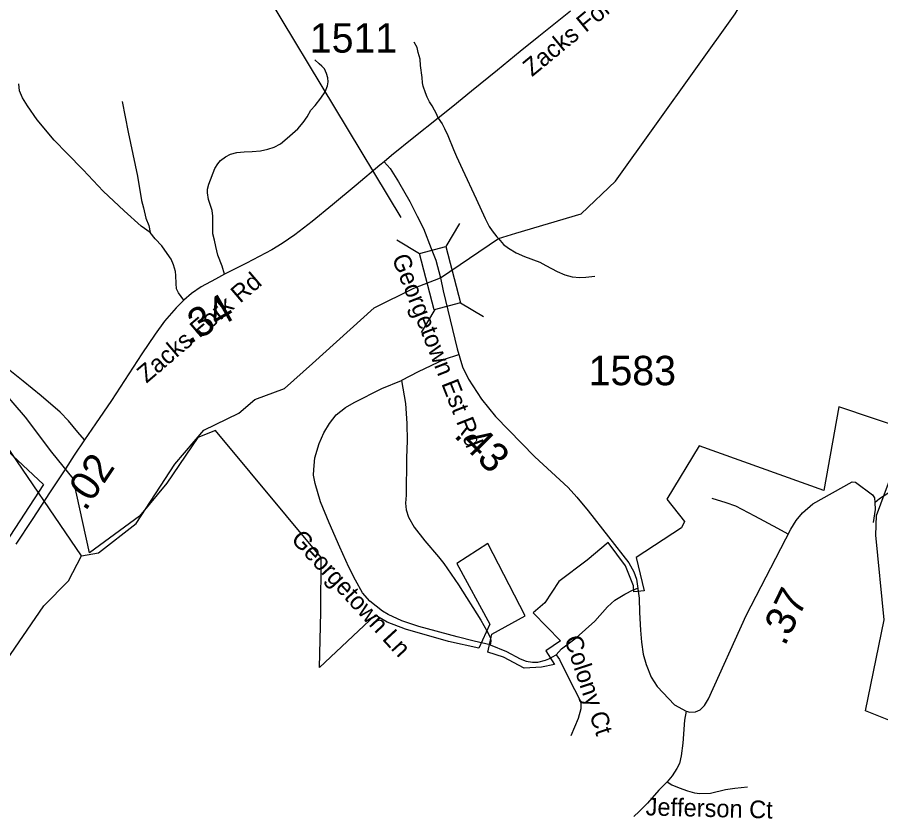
# Model space of a CAD drawing. Extents: x 1159738 to 1321356, y 736314 to 882035.
# Drawn here: x 1253540 to 1257214, y 806554 to 809964 of the extents above; entities that cross this region are included whole.
import ezdxf

# ---------------------------------------------------------------- set-up
doc = ezdxf.new("R2010")
doc.units = 0
for name, color, linetype in [('Exist Boundary Political City Limit New', 7, 'Continuous'), ('Exist Hydrographic Creek Single Shore', 7, 'Continuous'), ('Exist Road Non-System Type 51', 7, 'Continuous'), ('Exist Road Non-System Type 51 Label', 7, 'Continuous'), ('Exist Road Secondary Mileage Hundredths English Label', 7, 'Continuous'), ('Exist Road Secondary Structure Standard Bridge CELL', 7, 'Continuous'), ('Exist Road Secondary Structure Standard Bridge Number Label', 7, 'Continuous'), ('Exist Road Secondary Type 51 Attributed', 7, 'Continuous'), ('Exist Road Secondary Type 51 Label', 7, 'Continuous'), ('Exist Road Secondary Type 51 Number Label', 7, 'Continuous'), ('Map Preparation Boundary City Limit Buffer Line', 7, 'Continuous')]:
    doc.layers.add(name, color=color, linetype=linetype)

msp = doc.modelspace()

# ---------------------------------------------------------------- linework, layer by layer
at = {"layer": 'Exist Boundary Political City Limit New'}
msp.add_line((1255789, 807269.2), (1255825.2, 807210.9), dxfattribs=at)
for points in [[(1253166.6, 808428.1), (1253651.6, 807975.9), (1253327.3, 807479.5)], [(1254831.4, 807433.8), (1254832.5, 807665.5), (1254383.4, 808206.1), (1254308, 808176.7), (1254177, 807982), (1254060.7, 807842.2), (1253847.4, 807685.6), (1253778.5, 808001.3), (1253687.8, 808113.8), (1253575.4, 808262.6), (1253433.9, 808426)], [(1257304.6, 806951.3), (1257149.3, 807013.1), (1257228.5, 807399.9), (1257193.3, 807761.1), (1257195.5, 807844.7), (1257330.7, 808207.9), (1257035.8, 808307), (1256971.8, 807951.3), (1256440.7, 808140.7)], [(1256440.7, 808140.7), (1256303.8, 807914.3), (1256378.5, 807818.2), (1256366, 807791.5), (1256173.1, 807666), (1256206.8, 807523.6), (1256162.8, 807519.2), (1256161.7, 807544.9), (1256128.6, 807630.4), (1256053.9, 807730.1), (1255965.3, 807653.8), (1255844.4, 807564.2), (1255784.6, 807472.5), (1255735.2, 807430.9)], [(1255825.2, 807210.9), (1255770, 807198.5), (1255697.1, 807194.9), (1255608.2, 807241.2), (1255542.4, 807262.5), (1255559, 807339.8), (1255701.1, 807418.1), (1255542.9, 807725.3), (1255409.9, 807640), (1255550.7, 807382.4), (1255503.3, 807280.3), (1255375.3, 807308.8), (1255192.1, 807360.4), (1255113.9, 807390.7), (1255062.8, 807419.8), (1254825.8, 807197.6), (1254831.4, 807433.8)], [(1255735.2, 807430.9), (1255851.8, 807310.6), (1255789, 807269.2)]]:
    msp.add_lwpolyline(points, dxfattribs=at)
at = {"layer": 'Exist Hydrographic Creek Single Shore'}
for points in [[(1253813.1, 807673), (1253472.1, 808175.2), (1253272.9, 808454.9), (1253192.4, 808586.3), (1253182.7, 809285.2), (1253135.7, 809384.7), (1252663.7, 809847.2), (1252399.7, 809937.8), (1252292.6, 810015.4), (1252149.6, 810267.8), (1252054.7, 810814.5), (1252030.7, 810831.5), (1251945.7, 811076.1), (1251946.6, 811775.3), (1251916.7, 811910.4), (1251929.6, 812100.6), (1252033.7, 812239.7), (1252036.6, 812364.3), (1251989.7, 812499.9), (1251630.6, 813094.7), (1251599.6, 813187.2), (1251616.6, 813528.2), (1251654.6, 813701.5), (1251867.6, 814222.4)], [(1255340.7, 808855.1), (1255586.9, 809023.3), (1255661.8, 809045.2), (1255938.8, 809128.2), (1256084.8, 809266.4), (1256594.7, 809978.4), (1256856.7, 810416.3)], [(1253813.1, 807673), (1253885.1, 807685.7), (1254045.7, 807810.4), (1254210.7, 808063.2), (1254334.2, 808207), (1254482.5, 808279), (1254550.3, 808338.3), (1254677.4, 808385), (1254796, 808490.9), (1255058.7, 808728.2), (1255227.1, 808810.8), (1255340.7, 808855.1)], [(1253280.8, 806919.8), (1253652.8, 807460.6), (1253758, 807567), (1253813.1, 807673)]]:
    msp.add_lwpolyline(points, dxfattribs=at)
at = {"layer": 'Exist Road Non-System Type 51'}
msp.add_line((1255538.4, 807328.8), (1255537.7, 807328.9), dxfattribs=at)
for points in [[(1255331.5, 809534.5), (1255325.7, 809550), (1255305.3, 809586.9), (1255294.5, 809604.2), (1255284.1, 809623.3), (1255276.8, 809642.8), (1255267.2, 809671.4), (1255263.8, 809684.4), (1255262.9, 809706.9), (1255256, 809759.1), (1255254.3, 809786), (1255246, 809814.2), (1255241.3, 809835), (1255228.7, 809858.4)], [(1254421.4, 808870.7), (1254411.4, 808905.6), (1254394, 808952.2), (1254384.3, 808989.1), (1254379.4, 809015.3), (1254372.6, 809042.5), (1254371.7, 809079.4), (1254372.6, 809118.2), (1254368.7, 809142.5), (1254354.2, 809189.1), (1254349.3, 809217.3), (1254349.3, 809232.8), (1254355.2, 809254.2), (1254381.3, 809320.9), (1254393, 809340.7), (1254405.3, 809354.6), (1254426.6, 809370.5), (1254447, 809380.8), (1254474.7, 809389.1), (1254505.8, 809392), (1254539.4, 809392.4), (1254575, 809395.3), (1254606.7, 809402.7), (1254632.9, 809411.5), (1254659.8, 809425.9), (1254688.3, 809449.9), (1254733.6, 809489), (1254757.1, 809515.9), (1254772.9, 809539.9), (1254789.1, 809569.3), (1254806.9, 809588.1), (1254832.1, 809619.5), (1254849.9, 809647), (1254860.1, 809672.6), (1254862.7, 809689.1), (1254861.8, 809706.3), (1254855.9, 809725), (1254847.2, 809743.8), (1254835.9, 809755.8), (1254824.6, 809766.1), (1254805.5, 809783)], [(1254248.2, 808760.5), (1254226.3, 808791.3), (1254217.6, 808808.7), (1254215.7, 808831.1), (1254214.7, 808866), (1254212.7, 808882.5), (1254205, 808910.7), (1254195.3, 808935), (1254177.8, 808959.2), (1254155.5, 808991.3), (1254127.4, 809021.4), (1254106, 809047.6), (1254067.2, 809075.7), (1253994.5, 809140.8), (1253905.4, 809223.9), (1253821, 809314.2), (1253752.3, 809384.9), (1253697, 809441.2), (1253624.4, 809528.2), (1253583.6, 809586.4), (1253562.3, 809620.4), (1253549.7, 809650.5), (1253546.7, 809680.6)], [(1253985.9, 809606), (1254012.1, 809474.9), (1254050.9, 809287.6), (1254069.3, 809184.6), (1254077.1, 809153.8), (1254086.8, 809109.1), (1254099.4, 809078.1), (1254106, 809047.6)], [(1255331.5, 809534.5), (1255347.7, 809509.8), (1255357.4, 809491), (1255372.6, 809460.9), (1255396.1, 809401.8), (1255408.3, 809371.7), (1255433.7, 809316.2), (1255493.2, 809191.2), (1255531.4, 809107.6), (1255548.2, 809073.2), (1255560.9, 809054.8), (1255580.2, 809029.9), (1255586.9, 809023.3), (1255608.7, 808997.3), (1255629.5, 808981.2), (1255662.1, 808961.9), (1255697.7, 808946.1), (1255763.4, 808922.6), (1255789.3, 808907.3), (1255837.2, 808882.9), (1255869.3, 808867.6), (1255901.1, 808860.1), (1255933.7, 808857.1), (1255959.7, 808858.6), (1255997.9, 808862.2)], [(1255417.9, 808527.8), (1255356.1, 808508.1), (1255245.3, 808455.7), (1255175, 808419)], [(1255552.6, 807293.5), (1255484.5, 807309.2), (1255411.9, 807328), (1255248.8, 807372.2), (1255175.7, 807396.1), (1255118.1, 807423.8), (1255094.1, 807438), (1255040.2, 807480), (1255009.6, 807515.2), (1254979.6, 807569.1), (1254951.3, 807624.3), (1254913.1, 807709.7), (1254866.9, 807813.4), (1254830.9, 807902.5), (1254807.1, 807979.9), (1254801.1, 808015.9), (1254801.8, 808039.8), (1254805.6, 808090), (1254825, 808150.7), (1254844.5, 808195.6), (1254869.2, 808235.3), (1254896.9, 808272.8), (1254936.4, 808304), (1254973.9, 808325.7), (1255091.4, 808384.1), (1255175, 808419)], [(1255175, 808419), (1255191.4, 808320.9), (1255198.1, 808235.8), (1255198.9, 808162.4), (1255196.7, 808089), (1255195.2, 807931.4), (1255191.4, 807896.2), (1255194.4, 807867.8), (1255204.1, 807837), (1255228.1, 807795.1), (1255274.3, 807736.4), (1255332.7, 807669), (1255355.1, 807639.8), (1255417.3, 807549.9), (1255512.2, 807398.9), (1255537.7, 807353.2), (1255554.1, 807324), (1255554.9, 807309.8), (1255552.6, 807293.5)], [(1257188.3, 807900), (1257209.3, 807916.6), (1257249, 807942.6)], [(1256494.9, 807918.4), (1256554.7, 807899.7), (1256595.8, 807885.6), (1256676.9, 807843.1), (1256774.6, 807790.3), (1256819.1, 807766.8)], [(1255833.2, 807251.1), (1255855.3, 807276.8), (1255918, 807324), (1255997.4, 807394.7), (1256051.8, 807455.2), (1256082.7, 807484.8), (1256125.8, 807509.8), (1256160.1, 807528.4), (1256180.5, 807535.4)], [(1255552.6, 807293.5), (1255621.8, 807265.3), (1255679.7, 807234.3), (1255705.3, 807224.8), (1255731.6, 807220.8), (1255754.5, 807220.8), (1255787.5, 807228.9), (1255801.6, 807234.9), (1255833.2, 807251.1)], [(1255833.2, 807251.1), (1255847.8, 807231.2), (1255895.6, 807134.2), (1255927.2, 807074.9), (1255938, 807047.9), (1255937.3, 807021.7), (1255927.2, 806980.6), (1255894.9, 806906.6)], [(1256385.8, 807011.5), (1256379.6, 806974.4), (1256371.9, 806875.8), (1256364.1, 806822.2), (1256357.9, 806788.8), (1256346.3, 806767.9), (1256326.1, 806737.6), (1256305.1, 806711.2)], [(1256305.1, 806711.2), (1256269.4, 806675.4), (1256222.1, 806621.2), (1256185.7, 806585.8), (1256163.2, 806564)], [(1256305.1, 806711.2), (1256325.4, 806698.4), (1256355.6, 806685.2), (1256391.3, 806673.5), (1256421.6, 806665), (1256444.9, 806661.1), (1256489.1, 806663.4), (1256553.5, 806678.2), (1256592.9, 806684.3), (1256646.4, 806689.8)]]:
    msp.add_lwpolyline(points, dxfattribs=at)
at = {"layer": 'Exist Road Secondary Structure Standard Bridge CELL'}
for p, q in [((1255421.3, 809086.3), (1255363.9, 808988.7)), ((1255154.3, 809016.9), (1255251.9, 808959.6)), ((1255425.7, 808748.6), (1255523.3, 808691.3)), ((1255316.1, 808720.2), (1255258.8, 808622.6))]:
    msp.add_line(p, q, dxfattribs=at)
msp.add_lwpolyline([(1255363.9, 808988.7), (1255426.2, 808748.8), (1255314.1, 808719.7), (1255251.9, 808959.6)], close=True, dxfattribs=at)
at = {"layer": 'Exist Road Secondary Structure Standard Bridge Number Label'}
msp.add_line((1255173.9, 809111.8), (1254317, 810533), dxfattribs=at)
at = {"layer": 'Exist Road Secondary Type 51 Attributed'}
for points in [[(1255893.3, 809989.1), (1255758.8, 809882.5), (1255680.3, 809818.4), (1255583.2, 809738.6), (1255473, 809649.4), (1255392.7, 809584.1), (1255331.5, 809534.5), (1255227.2, 809452.3), (1255132.4, 809375.2), (1255100.6, 809349.2)], [(1255100.6, 809349.2), (1255082.3, 809334.3), (1254981.8, 809249.8), (1254880.9, 809166.6), (1254794.2, 809095.3), (1254721.7, 809038.7), (1254667.3, 809001.1), (1254622.5, 808974.1), (1254515.3, 808917.9), (1254421.4, 808870.7), (1254382.9, 808850.4), (1254322.8, 808817.3), (1254281.4, 808789.4), (1254248.2, 808760.5), (1254215.4, 808728.2), (1254166.4, 808670.6), (1254127, 808615.2), (1254070.7, 808531.6), (1253941, 808334), (1253873, 808234.2), (1253825.7, 808165.6)], [(1255100.6, 809349.2), (1255127.1, 809320.8), (1255162.7, 809263.4), (1255210.1, 809179.6), (1255242.1, 809118), (1255269, 809065.5), (1255301, 808980.2), (1255320.7, 808931.2), (1255340.7, 808855.1)], [(1255340.7, 808855.1), (1255352.1, 808799.4), (1255411.1, 808553.7), (1255433.9, 808476.7), (1255459.7, 808423.9), (1255515.7, 808339.7), (1255574.7, 808265.2), (1255742.6, 808094.4), (1255884, 807962.8), (1255920.3, 807922.8), (1255968.9, 807864.2), (1256142.3, 807643.6), (1256163.9, 807605.4), (1256174.9, 807574.2), (1256186.6, 807492.3), (1256187.9, 807431.1)], [(1253825.7, 808165.6), (1253797.3, 808198.8), (1253758.5, 808247.7), (1253722.5, 808283.9), (1253642.2, 808353.4), (1253564.7, 808415.5), (1253494.4, 808472)], [(1253825.7, 808165.6), (1253782.6, 808101.4), (1253745.4, 808042.4)], [(1253745.4, 808042.4), (1253679.8, 807944.6), (1253603.5, 807828), (1253533.3, 807722.5)], [(1256187.9, 807431.1), (1256191.4, 807357.2), (1256196.4, 807306.1), (1256203.8, 807254.9), (1256216.1, 807210.6), (1256237, 807157.2), (1256262.2, 807116.6), (1256336.5, 807039.2), (1256385.8, 807011.5), (1256401.8, 807007.8), (1256425.2, 807009.7), (1256445.5, 807018.3), (1256463.9, 807036.8), (1256480.6, 807064.5), (1256641.1, 807418.4), (1256830.7, 807786.7), (1256853.4, 807823.1), (1256881.3, 807855.3), (1256925, 807894.1), (1257091.8, 807987.1), (1257106.4, 807985.6), (1257178.5, 807932.7), (1257187.7, 807919.1), (1257188.3, 807900), (1257190.1, 807869.8), (1257181.4, 807815)]]:
    msp.add_lwpolyline(points, dxfattribs=at)
at = {"layer": 'Map Preparation Boundary City Limit Buffer Line'}
msp.add_line((1255789, 807269.2), (1255825.2, 807210.9), dxfattribs=at)
for points in [[(1253166.6, 808428.1), (1253651.6, 807975.9), (1253327.3, 807479.5)], [(1254831.4, 807433.8), (1254832.5, 807665.5), (1254383.4, 808206.1), (1254308, 808176.7), (1254177, 807982), (1254060.7, 807842.2), (1253847.4, 807685.6), (1253778.5, 808001.3), (1253687.8, 808113.8), (1253575.4, 808262.6), (1253433.9, 808426)], [(1257304.6, 806951.3), (1257149.3, 807013.1), (1257228.5, 807399.9), (1257193.3, 807761.1), (1257195.5, 807844.7), (1257330.7, 808207.9), (1257035.8, 808307), (1256971.8, 807951.3), (1256440.7, 808140.7)], [(1256440.7, 808140.7), (1256303.8, 807914.3), (1256378.5, 807818.2), (1256366, 807791.5), (1256173.1, 807666), (1256206.8, 807523.6), (1256162.8, 807519.2), (1256161.7, 807544.9), (1256128.6, 807630.4), (1256053.9, 807730.1), (1255965.3, 807653.8), (1255844.4, 807564.2), (1255784.6, 807472.5), (1255735.2, 807430.9)], [(1255825.2, 807210.9), (1255770, 807198.5), (1255697.1, 807194.9), (1255608.2, 807241.2), (1255542.4, 807262.5), (1255559, 807339.8), (1255701.1, 807418.1), (1255542.9, 807725.3), (1255409.9, 807640), (1255550.7, 807382.4), (1255503.3, 807280.3), (1255375.3, 807308.8), (1255192.1, 807360.4), (1255113.9, 807390.7), (1255062.8, 807419.8), (1254825.8, 807197.6), (1254831.4, 807433.8)], [(1255735.2, 807430.9), (1255851.8, 807310.6), (1255789, 807269.2)]]:
    msp.add_lwpolyline(points, dxfattribs=at)

# ---------------------------------------------------------------- texts
at = {"layer": 'Exist Road Non-System Type 51 Label'}
for s, rotation, p in [('Georgetown Ln', 312.5729, (1254701.1, 807740.7)), ('Colony Ct', 288.3447, (1255866.5, 807320.4)), ('Jefferson Ct', 358.5501, (1256213, 806568.9))]:
    msp.add_text(s, height=75, rotation=rotation, dxfattribs=at).set_placement(p)
at = {"layer": 'Exist Road Secondary Mileage Hundredths English Label'}
for s, rotation, p in [('.34', 29.6664, (1254271, 808570.6)), ('.43', 314.4908, (1255393.5, 808182.4)), ('.02', 56.1915, (1253829.9, 807858.9)), ('.37', 64.1368, (1256805.6, 807285.3))]:
    msp.add_text(s, height=125, rotation=rotation, dxfattribs=at).set_placement(p)
at = {"layer": 'Exist Road Secondary Type 51 Label'}
for s, rotation, p in [('Zacks Fork Rd', 39.4711, (1255730.3, 809708.8)), ('Georgetown Est Rd', 291.5092, (1255132.7, 808940)), ('Zacks Fork Rd', 40.4707, (1254089.9, 808404.9))]:
    msp.add_text(s, height=75, rotation=rotation, dxfattribs=at).set_placement(p)
at = {"layer": 'Exist Road Secondary Type 51 Number Label'}
for s, p in [('1511', (1254784.8, 809813.5)), ('1583', (1255971, 808398.6))]:
    msp.add_text(s, height=125, dxfattribs=at).set_placement(p)

doc.saveas('drawing.dxf')
